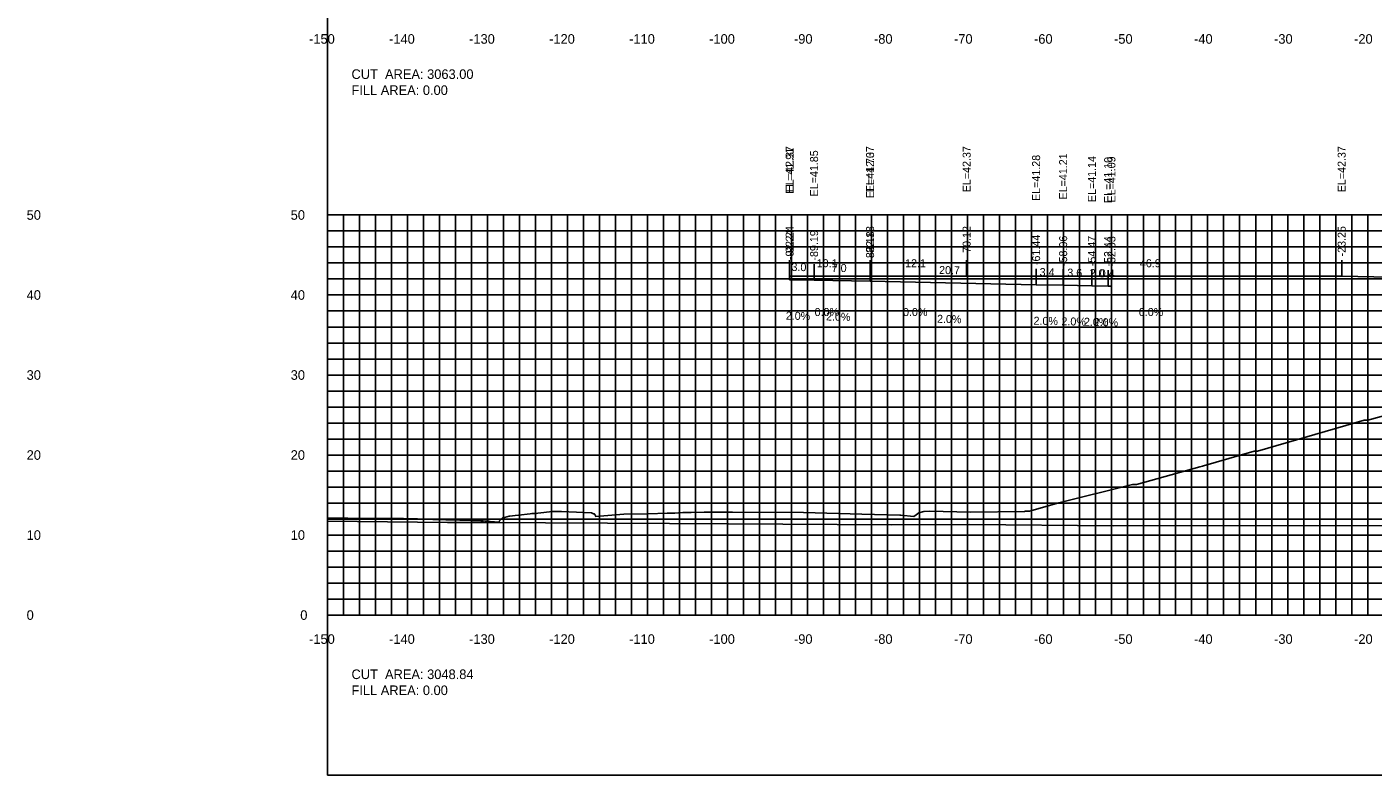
# Model space of a CAD drawing. Extents: x 1800880 to 1818864, y 245271 to 250560.
# Drawn here: x 1810705.3 to 1810873.5, y 250355.3 to 250448.8 of the extents above; entities that cross this region are included whole.
import ezdxf

# ---------------------------------------------------------------- set-up
doc = ezdxf.new("R2010")
doc.units = 0
for name, color, linetype in [('33', 7, 'Continuous'), ('ANNO-TXT', 7, 'Continuous'), ('CL-CNST', 7, 'Continuous'), ('DESIGN - DRAINAGE - Bridges', 7, 'Continuous'), ('DRAINAGETXT', 7, 'Continuous'), ('Level 37', 7, 'Continuous'), ('Level 46', 7, 'Continuous'), ('Level 62', 7, 'Continuous'), ('SHT-BDR', 7, 'Continuous')]:
    doc.layers.add(name, color=color, linetype=linetype)

msp = doc.modelspace()

# ---------------------------------------------------------------- linework, layer by layer
at = {"layer": 'CL-CNST'}
msp.add_lwpolyline([(1810742.82, 250387.44), (1810745.37, 250387.45), (1810750.6, 250387.39), (1810752.31, 250387.37), (1810755.81, 250387.29), (1810755.97, 250387.28), (1810756.14, 250387.28), (1810756.32, 250387.27), (1810756.53, 250387.27), (1810756.75, 250387.26), (1810757, 250387.25), (1810757.28, 250387.25), (1810757.59, 250387.24), (1810757.95, 250387.23), (1810758.35, 250387.22), (1810758.82, 250387.21), (1810759.36, 250387.19), (1810760, 250387.17), (1810760.77, 250387.15), (1810761.55, 250387.13), (1810761.62, 250387.13), (1810762, 250387.1), (1810762.28, 250387.08), (1810762.5, 250387.07), (1810762.68, 250387.06), (1810762.83, 250387.05), (1810762.95, 250387.04), (1810763.05, 250387.03), (1810763.14, 250387.03), (1810764.27, 250386.95), (1810764.31, 250387.08), (1810764.71, 250387.46), (1810764.77, 250387.46), (1810764.96, 250387.51), (1810765.54, 250387.67), (1810765.59, 250387.67), (1810766.29, 250387.75), (1810766.69, 250387.8), (1810768.15, 250387.98), (1810768.39, 250388.02), (1810768.63, 250388.02), (1810768.96, 250388.03), (1810769.12, 250388.05), (1810770.93, 250388.27), (1810771.45, 250388.26), (1810771.97, 250388.25), (1810772.06, 250388.25), (1810775.8, 250388.09), (1810776.07, 250387.97), (1810776.08, 250387.97), (1810776.1, 250387.97), (1810776.12, 250387.96), (1810776.14, 250387.96), (1810776.16, 250387.96), (1810776.17, 250387.96), (1810776.18, 250387.94), (1810776.19, 250387.93), (1810776.21, 250387.92), (1810776.22, 250387.91), (1810776.24, 250387.89), (1810776.37, 250387.62), (1810779.85, 250387.93), (1810782.9, 250387.97), (1810785.28, 250388.05), (1810785.43, 250388.06), (1810785.45, 250388.06), (1810785.65, 250388.06), (1810785.9, 250388.06), (1810786.03, 250388.07), (1810786.23, 250388.07), (1810786.67, 250388.1), (1810787.25, 250388.12), (1810787.3, 250388.12), (1810788.26, 250388.15), (1810789.91, 250388.19), (1810789.95, 250388.19), (1810790.32, 250388.2), (1810793.44, 250388.19), (1810802.32, 250388.15), (1810809.58, 250387.94), (1810814.33, 250387.81), (1810814.4, 250387.8), (1810814.49, 250387.8), (1810816.09, 250387.62), (1810816.39, 250387.86), (1810816.71, 250388.09), (1810817.34, 250388.27), (1810818, 250388.31), (1810818.02, 250388.31), (1810823.22, 250388.2), (1810829.95, 250388.28), (1810830.07, 250388.29), (1810830.54, 250388.29), (1810830.57, 250388.29), (1810834.23, 250389.34), (1810843.42, 250391.63), (1810843.74, 250391.63), (1810843.93, 250391.63), (1810851.85, 250393.86), (1810852.19, 250393.94), (1810852.32, 250393.97), (1810858.64, 250395.79), (1810859.05, 250395.81), (1810872.37, 250399.68), (1810872.54, 250399.67), (1810872.83, 250399.67), (1810882.21, 250402.25)], dxfattribs=at)
at = {"layer": 'DESIGN - DRAINAGE - Bridges'}
for p, q in [((1810742.76, 250425.32), (1810742.82, 250425.32)), ((1810742.82, 250375.32), (1810742.82, 250425.32)), ((1810742.76, 250415.32), (1810742.82, 250415.32)), ((1810742.76, 250405.32), (1810742.82, 250405.32)), ((1810742.76, 250395.32), (1810742.82, 250395.32)), ((1810742.76, 250385.32), (1810742.82, 250385.32)), ((1810742.76, 250375.32), (1810742.82, 250375.32)), ((1810742.82, 250375.32), (1811042.82, 250375.32)), ((1810742.82, 250375.26), (1810742.82, 250375.32)), ((1810752.82, 250375.26), (1810752.82, 250375.32)), ((1810762.82, 250375.26), (1810762.82, 250375.32)), ((1810772.82, 250375.26), (1810772.82, 250375.32)), ((1810782.82, 250375.26), (1810782.82, 250375.32)), ((1810792.82, 250375.26), (1810792.82, 250375.32)), ((1810802.82, 250375.26), (1810802.82, 250375.32)), ((1810812.82, 250375.26), (1810812.82, 250375.32)), ((1810822.82, 250375.26), (1810822.82, 250375.32)), ((1810832.82, 250375.26), (1810832.82, 250375.32)), ((1810842.82, 250375.26), (1810842.82, 250375.32)), ((1810852.82, 250375.26), (1810852.82, 250375.32)), ((1810862.82, 250375.26), (1810862.82, 250375.32)), ((1810872.82, 250375.26), (1810872.82, 250375.32))]:
    msp.add_line(p, q, dxfattribs=at)
at = {"layer": 'Level 37'}
for p, q in [((1810800.58, 250417.69), (1810800.58, 250419.69)), ((1810800.58, 250417.23), (1810800.58, 250419.23)), ((1810810.63, 250417.69), (1810810.63, 250419.69)), ((1810822.7, 250417.69), (1810822.7, 250419.69)), ((1810869.57, 250417.69), (1810869.57, 250419.69)), ((1810803.63, 250417.17), (1810803.63, 250419.17)), ((1810810.63, 250417.03), (1810810.63, 250419.03)), ((1810831.38, 250416.6), (1810831.38, 250418.6)), ((1810834.76, 250416.53), (1810834.76, 250418.53)), ((1810838.35, 250416.46), (1810838.35, 250418.46)), ((1810840.38, 250416.42), (1810840.38, 250418.42)), ((1810840.79, 250416.41), (1810840.79, 250418.41))]:
    msp.add_line(p, q, dxfattribs=at)
msp.add_lwpolyline([(1810742.82, 250355.32), (1811042.82, 250355.32), (1811042.82, 250545.32), (1810742.82, 250545.32)], close=True, dxfattribs=at)
at = {"layer": 'Level 46'}
for p, q in [((1810742.82, 250425.32), (1811042.82, 250425.32)), ((1810742.82, 250375.32), (1810742.82, 250425.32)), ((1810744.82, 250375.32), (1810744.82, 250425.32)), ((1810746.82, 250375.32), (1810746.82, 250425.32)), ((1810748.82, 250375.32), (1810748.82, 250425.32)), ((1810750.82, 250375.32), (1810750.82, 250425.32)), ((1810752.82, 250375.32), (1810752.82, 250425.32)), ((1810754.82, 250375.32), (1810754.82, 250425.32)), ((1810756.82, 250375.32), (1810756.82, 250425.32)), ((1810758.82, 250375.32), (1810758.82, 250425.32)), ((1810760.82, 250375.32), (1810760.82, 250425.32)), ((1810762.82, 250375.32), (1810762.82, 250425.32)), ((1810764.82, 250375.32), (1810764.82, 250425.32)), ((1810766.82, 250375.32), (1810766.82, 250425.32)), ((1810768.82, 250375.32), (1810768.82, 250425.32)), ((1810770.82, 250375.32), (1810770.82, 250425.32)), ((1810772.82, 250375.32), (1810772.82, 250425.32)), ((1810774.82, 250375.32), (1810774.82, 250425.32)), ((1810776.82, 250375.32), (1810776.82, 250425.32)), ((1810778.82, 250375.32), (1810778.82, 250425.32)), ((1810780.82, 250375.32), (1810780.82, 250425.32)), ((1810782.82, 250375.32), (1810782.82, 250425.32)), ((1810784.82, 250375.32), (1810784.82, 250425.32)), ((1810786.82, 250375.32), (1810786.82, 250425.32)), ((1810788.82, 250375.32), (1810788.82, 250425.32)), ((1810790.82, 250375.32), (1810790.82, 250425.32)), ((1810792.82, 250375.32), (1810792.82, 250425.32)), ((1810794.82, 250375.32), (1810794.82, 250425.32)), ((1810796.82, 250375.32), (1810796.82, 250425.32)), ((1810798.82, 250375.32), (1810798.82, 250425.32)), ((1810800.82, 250375.32), (1810800.82, 250425.32)), ((1810802.82, 250375.32), (1810802.82, 250425.32)), ((1810804.82, 250375.32), (1810804.82, 250425.32)), ((1810806.82, 250375.32), (1810806.82, 250425.32)), ((1810808.82, 250375.32), (1810808.82, 250425.32)), ((1810810.82, 250375.32), (1810810.82, 250425.32)), ((1810812.82, 250375.32), (1810812.82, 250425.32)), ((1810814.82, 250375.32), (1810814.82, 250425.32)), ((1810816.82, 250375.32), (1810816.82, 250425.32)), ((1810818.82, 250375.32), (1810818.82, 250425.32)), ((1810820.82, 250375.32), (1810820.82, 250425.32)), ((1810822.82, 250375.32), (1810822.82, 250425.32)), ((1810824.82, 250375.32), (1810824.82, 250425.32)), ((1810826.82, 250375.32), (1810826.82, 250425.32)), ((1810828.82, 250375.32), (1810828.82, 250425.32)), ((1810830.82, 250375.32), (1810830.82, 250425.32)), ((1810832.82, 250375.32), (1810832.82, 250425.32)), ((1810834.82, 250375.32), (1810834.82, 250425.32)), ((1810836.82, 250375.32), (1810836.82, 250425.32)), ((1810838.82, 250375.32), (1810838.82, 250425.32)), ((1810840.82, 250375.32), (1810840.82, 250425.32)), ((1810842.82, 250375.32), (1810842.82, 250425.32)), ((1810844.82, 250375.32), (1810844.82, 250425.32)), ((1810846.82, 250375.32), (1810846.82, 250425.32)), ((1810848.82, 250375.32), (1810848.82, 250425.32)), ((1810850.82, 250375.32), (1810850.82, 250425.32)), ((1810852.82, 250375.32), (1810852.82, 250425.32)), ((1810854.82, 250375.32), (1810854.82, 250425.32)), ((1810856.82, 250375.32), (1810856.82, 250425.32)), ((1810858.82, 250375.32), (1810858.82, 250425.32)), ((1810860.82, 250375.32), (1810860.82, 250425.32)), ((1810862.82, 250375.32), (1810862.82, 250425.32)), ((1810864.82, 250375.32), (1810864.82, 250425.32)), ((1810866.82, 250375.32), (1810866.82, 250425.32)), ((1810868.82, 250375.32), (1810868.82, 250425.32)), ((1810870.82, 250375.32), (1810870.82, 250425.32)), ((1810872.82, 250375.32), (1810872.82, 250425.32)), ((1810742.82, 250423.32), (1811042.82, 250423.32)), ((1810742.82, 250421.32), (1811042.82, 250421.32)), ((1810742.82, 250419.32), (1811042.82, 250419.32)), ((1810742.82, 250417.32), (1811042.82, 250417.32)), ((1810742.82, 250415.32), (1811042.82, 250415.32)), ((1810742.82, 250413.32), (1811042.82, 250413.32)), ((1810742.82, 250411.32), (1811042.82, 250411.32)), ((1810742.82, 250409.32), (1811042.82, 250409.32)), ((1810742.82, 250407.32), (1811042.82, 250407.32)), ((1810742.82, 250405.32), (1811042.82, 250405.32)), ((1810742.82, 250403.32), (1811042.82, 250403.32)), ((1810742.82, 250401.32), (1811042.82, 250401.32)), ((1810742.82, 250399.32), (1811042.82, 250399.32)), ((1810742.82, 250397.32), (1811042.82, 250397.32)), ((1810742.82, 250395.32), (1811042.82, 250395.32)), ((1810742.82, 250393.32), (1811042.82, 250393.32)), ((1810742.82, 250391.32), (1811042.82, 250391.32)), ((1810742.82, 250389.32), (1811042.82, 250389.32)), ((1810742.82, 250387.32), (1811042.82, 250387.32)), ((1810742.82, 250385.32), (1811042.82, 250385.32)), ((1810742.82, 250383.32), (1811042.82, 250383.32)), ((1810742.82, 250381.32), (1811042.82, 250381.32)), ((1810742.82, 250379.32), (1811042.82, 250379.32)), ((1810742.82, 250377.32), (1811042.82, 250377.32)), ((1810742.82, 250375.32), (1811042.82, 250375.32))]:
    msp.add_line(p, q, dxfattribs=at)
at = {"layer": 'Level 62'}
for points in [[(1810800.58, 250417.69), (1810810.63, 250417.69), (1810822.7, 250417.69), (1810869.57, 250417.69), (1810881.57, 250417.42), (1810891.57, 250417.2), (1810892.82, 250417.18)], [(1810800.58, 250417.23), (1810803.63, 250417.17), (1810810.63, 250417.03), (1810831.38, 250416.6), (1810834.76, 250416.53), (1810838.35, 250416.46), (1810840.38, 250416.42), (1810840.79, 250416.41)], [(1810742.82, 250387.04), (1810757.8, 250386.9), (1810762.32, 250386.9), (1810785.55, 250386.75), (1810792.95, 250386.74), (1810813.31, 250386.6), (1810823.08, 250386.62), (1810841.07, 250386.49), (1810852.84, 250386.53), (1810868.82, 250386.48), (1810882.3, 250386.54), (1810896.58, 250386.56), (1810911.53, 250386.64), (1810924.33, 250386.42), (1810940.57, 250386.51), (1810952.09, 250386.64), (1810962.7, 250386.57), (1810979.84, 250386.67), (1810990.19, 250386.85), (1811007.6, 250386.95), (1811017.64, 250386.68), (1811035.35, 250386.79), (1811042.82, 250386.53)]]:
    msp.add_lwpolyline(points, dxfattribs=at)

# ---------------------------------------------------------------- texts
for s, p in [('-150', (1810740.52, 250446.72)), ('-140', (1810750.52, 250446.72)), ('-130', (1810760.52, 250446.72)), ('-120', (1810770.52, 250446.72)), ('-110', (1810780.52, 250446.72)), ('-100', (1810790.52, 250446.72)), ('-90', (1810801.12, 250446.72)), ('-80', (1810811.12, 250446.72)), ('-70', (1810821.12, 250446.72)), ('-60', (1810831.12, 250446.72)), ('-50', (1810841.12, 250446.72)), ('-40', (1810851.12, 250446.72)), ('-30', (1810861.12, 250446.72)), ('-20', (1810871.12, 250446.72)), ('-150', (1810740.52, 250371.72)), ('-140', (1810750.52, 250371.72)), ('-130', (1810760.52, 250371.72)), ('-120', (1810770.52, 250371.72)), ('-110', (1810780.52, 250371.72)), ('-100', (1810790.52, 250371.72)), ('-90', (1810801.12, 250371.72)), ('-80', (1810811.12, 250371.72)), ('-70', (1810821.12, 250371.72)), ('-60', (1810831.12, 250371.72)), ('-50', (1810841.12, 250371.72)), ('-40', (1810851.12, 250371.72)), ('-30', (1810861.12, 250371.72)), ('-20', (1810871.12, 250371.72))]:
    msp.add_text(s, height=1.2).set_placement(p)
at = {"layer": '33'}
for s, p in [('50', (1810705.22, 250424.72)), ('50', (1810738.22, 250424.72)), ('40', (1810705.22, 250414.72)), ('40', (1810738.22, 250414.72)), ('30', (1810705.22, 250404.72)), ('30', (1810738.22, 250404.72)), ('20', (1810705.22, 250394.72)), ('20', (1810738.22, 250394.72)), ('10', (1810705.22, 250384.72)), ('10', (1810738.22, 250384.72)), ('0', (1810705.22, 250374.72)), ('0', (1810739.42, 250374.72))]:
    msp.add_text(s, height=1.2, dxfattribs=at).set_placement(p)
at = {"layer": 'ANNO-TXT'}
for s, rotation, p in [('3.0', 358.8306, (1810800.8, 250418.33)), ('7.0', 358.8306, (1810805.83, 250418.22)), ('20.7', 358.8306, (1810819.25, 250417.95)), ('3.4', 358.8306, (1810831.81, 250417.69)), ('3.6', 358.8306, (1810835.27, 250417.62)), ('2.0', 358.8271, (1810838.06, 250417.57)), ('0.4', 358.8271, (1810839.32, 250417.54)), ('2.0%', 358.8306, (1810800.09, 250412.24)), ('2.0%', 358.8306, (1810805.12, 250412.14)), ('2.0%', 358.8306, (1810818.99, 250411.85)), ('2.0%', 358.8306, (1810831.05, 250411.61)), ('2.0%', 358.8306, (1810834.54, 250411.54)), ('2.0%', 358.8271, (1810837.35, 250411.48)), ('2.0%', 358.8271, (1810838.57, 250411.45))]:
    msp.add_text(s, height=1, rotation=rotation, dxfattribs=at).set_placement(p)
for s, p in [('10.1', (1810803.96, 250418.79)), ('12.1', (1810815.01, 250418.79)), ('46.9', (1810844.35, 250418.79)), ('0.0%', (1810803.7, 250412.69)), ('0.0%', (1810814.75, 250412.69)), ('0.0%', (1810844.22, 250412.69))]:
    msp.add_text(s, height=1, dxfattribs=at).set_placement(p)
at = {"layer": 'DESIGN - DRAINAGE - Bridges'}
msp.add_text('-', height=0.0001, dxfattribs=at).set_placement((1810742.82, 250375.32))
at = {"layer": 'DRAINAGETXT'}
for s, p in [('CUT  AREA: 3063.00', (1810745.82, 250442.32)), ('FILL AREA: 0.00', (1810745.82, 250440.32)), ('CUT  AREA: 3048.84', (1810745.82, 250367.32)), ('FILL AREA: 0.00', (1810745.82, 250365.32))]:
    msp.add_text(s, height=1.2, dxfattribs=at).set_placement(p)
at = {"layer": 'SHT-BDR'}
for s, p in [('EL=42.37', (1810801.08, 250428.16)), ('EL=41.91', (1810801.08, 250427.95)), ('EL=41.85', (1810804.13, 250427.64)), ('EL=42.37', (1810811.13, 250428.16)), ('EL=41.70', (1810811.13, 250427.42)), ('EL=42.37', (1810823.2, 250428.16)), ('EL=41.28', (1810831.88, 250427.07)), ('EL=41.21', (1810835.26, 250427.26)), ('EL=41.14', (1810838.85, 250426.93)), ('EL=42.37', (1810870.07, 250428.16)), ('EL=41.10', (1810840.88, 250426.81)), ('EL=41.09', (1810841.29, 250426.88)), ('-92.24', (1810801.08, 250420.14)), ('-92.24', (1810801.08, 250419.69)), ('-89.19', (1810804.13, 250419.62)), ('-82.18', (1810811.13, 250420.14)), ('-82.18', (1810811.13, 250419.48)), ('-70.12', (1810823.2, 250420.14)), ('-61.44', (1810831.88, 250419.06)), ('-58.06', (1810835.26, 250418.94)), ('-54.47', (1810838.85, 250418.92)), ('-52.44', (1810840.88, 250418.87)), ('-52.03', (1810841.29, 250418.87)), ('-23.25', (1810870.07, 250420.14))]:
    msp.add_text(s, height=1, rotation=90, dxfattribs=at).set_placement(p)

doc.saveas('drawing.dxf')
